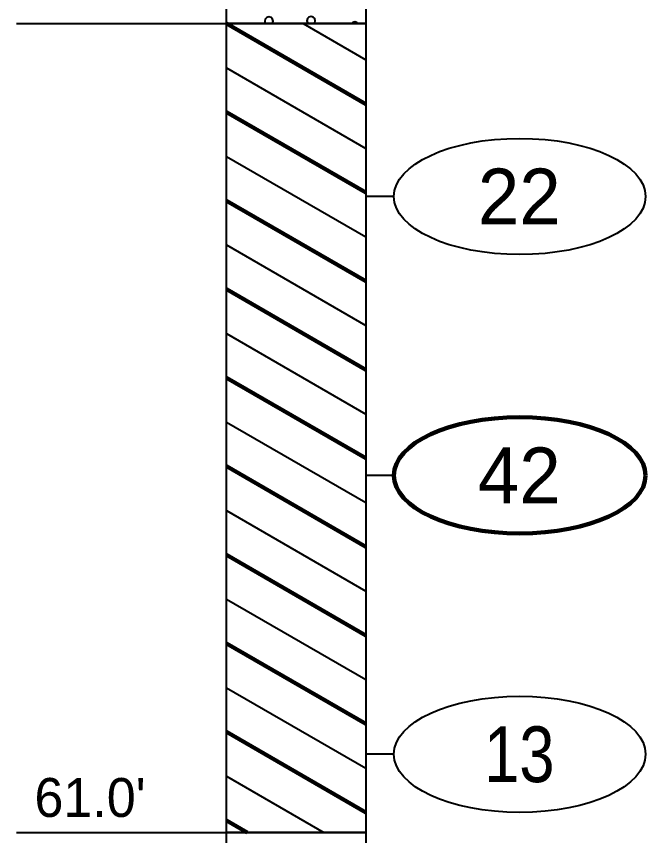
# Model space of a CAD drawing. Extents: x -582 to 653, y -817 to -3.
# Drawn here: x -484.18 to -472.9, y -241.37 to -226.68 of the extents above; entities that cross this region are included whole.
import ezdxf
from ezdxf.enums import TextEntityAlignment as Align

# ---------------------------------------------------------------- set-up
doc = ezdxf.new("R2010")
doc.units = 0
doc.header["$LTSCALE"] = 0.4
doc.layers.add('27', color=7, linetype='Continuous', lineweight=40)

msp = doc.modelspace()

# ---------------------------------------------------------------- linework, layer by layer
at = {"layer": '27'}
for p, q in [((-484.1783, -226.808), (-480.4109, -226.808)), ((-479.0362, -226.808), (-477.9109, -227.4577)), ((-479.0362, -226.808), (-477.9109, -227.4577)), ((-480.4109, -227.6018), (-477.9109, -229.0452)), ((-480.4109, -227.6018), (-477.9109, -229.0452)), ((-480.4109, -229.1893), (-477.9109, -230.6327)), ((-480.4109, -229.1893), (-477.9109, -230.6327)), ((-477.4109, -229.908), (-477.9109, -229.908)), ((-480.4109, -230.7768), (-477.9109, -232.2202)), ((-480.4109, -230.7768), (-477.9109, -232.2202)), ((-480.4109, -232.3643), (-477.9109, -233.8077)), ((-480.4109, -232.3643), (-477.9109, -233.8077)), ((-480.4109, -233.9518), (-477.9109, -235.3952)), ((-480.4109, -233.9518), (-477.9109, -235.3952)), ((-477.4109, -234.908), (-477.9109, -234.908)), ((-480.4109, -235.5393), (-477.9109, -236.9827)), ((-480.4109, -235.5393), (-477.9109, -236.9827)), ((-480.4109, -237.1268), (-477.9109, -238.5702)), ((-480.4109, -237.1268), (-477.9109, -238.5702)), ((-480.4109, -238.7143), (-477.9109, -240.1577)), ((-480.4109, -238.7143), (-477.9109, -240.1577)), ((-477.4109, -239.908), (-477.9109, -239.908)), ((-480.4109, -240.3018), (-478.6681, -241.308)), ((-480.4109, -240.3018), (-478.6681, -241.308)), ((-484.1783, -241.308), (-480.4109, -241.308))]:
    msp.add_line(p, q, dxfattribs=at)
at = {"layer": '27', "lineweight": 158}
for p, q in [((-480.4109, -226.808), (-477.9109, -228.2515)), ((-480.4109, -228.3955), (-477.9109, -229.839)), ((-480.4109, -229.983), (-477.9109, -231.4265)), ((-480.4109, -231.5705), (-477.9109, -233.014)), ((-480.4109, -233.158), (-477.9109, -234.6015)), ((-480.4109, -234.7455), (-477.9109, -236.189)), ((-480.4109, -236.333), (-477.9109, -237.7765)), ((-480.4109, -237.9205), (-477.9109, -239.364)), ((-480.4109, -239.508), (-477.9109, -240.9515)), ((-480.4109, -241.0955), (-480.0429, -241.308))]:
    msp.add_line(p, q, dxfattribs=at)
at = {"layer": '27'}
for points in [[(-480.4109, -221.308), (-477.9109, -221.308), (-477.9109, -226.808), (-480.4109, -226.808)], [(-479.5843, -226.8041), (-479.5741, -226.766), (-479.5843, -226.7279), (-479.6122, -226.7), (-479.6503, -226.6898), (-479.6884, -226.7), (-479.7163, -226.7279), (-479.7265, -226.766), (-479.7163, -226.8041), (-479.7123, -226.808), (-479.5883, -226.808)], [(-478.8292, -226.7951), (-478.819, -226.757), (-478.8292, -226.7189), (-478.8571, -226.691), (-478.8952, -226.6808), (-478.9333, -226.691), (-478.9612, -226.7189), (-478.9714, -226.757), (-478.9612, -226.7951), (-478.9482, -226.808), (-478.8422, -226.808)], [(-480.4109, -226.808), (-477.9109, -226.808), (-477.9109, -241.308), (-480.4109, -241.308)], [(-478.0716, -226.7869), (-478.1097, -226.7766), (-478.1478, -226.7869), (-478.169, -226.808), (-478.0504, -226.808)], [(-480.4109, -241.308), (-477.9109, -241.308), (-477.9109, -249.408), (-480.4109, -249.408)]]:
    msp.add_lwpolyline(points, close=True, dxfattribs=at)
for centre in [(-475.1535, -229.908), (-475.1535, -239.908)]:
    msp.add_ellipse(centre, major_axis=(2.2574, 0), ratio=0.461538, dxfattribs=at)
at = {"layer": '27', "lineweight": 100}
msp.add_ellipse((-475.1535, -234.908), major_axis=(2.2574, 0), ratio=0.461538, dxfattribs=at)

# ---------------------------------------------------------------- texts
at = {"layer": '27'}
for s, p in [('22', (-475.1611, -230.408)), ('42', (-475.1611, -235.408))]:
    msp.add_text(s, height=1, dxfattribs=at).set_placement(p, align=Align.CENTER)
at = {"layer": '27', "width": 0.85}
msp.add_text('13', height=1, dxfattribs=at).set_placement((-475.1611, -240.408), align=Align.CENTER)
at = {"layer": '27'}
msp.add_text("61.0'", height=0.6976, dxfattribs=at).set_placement((-483.8543, -241.0316))

doc.saveas('drawing.dxf')
